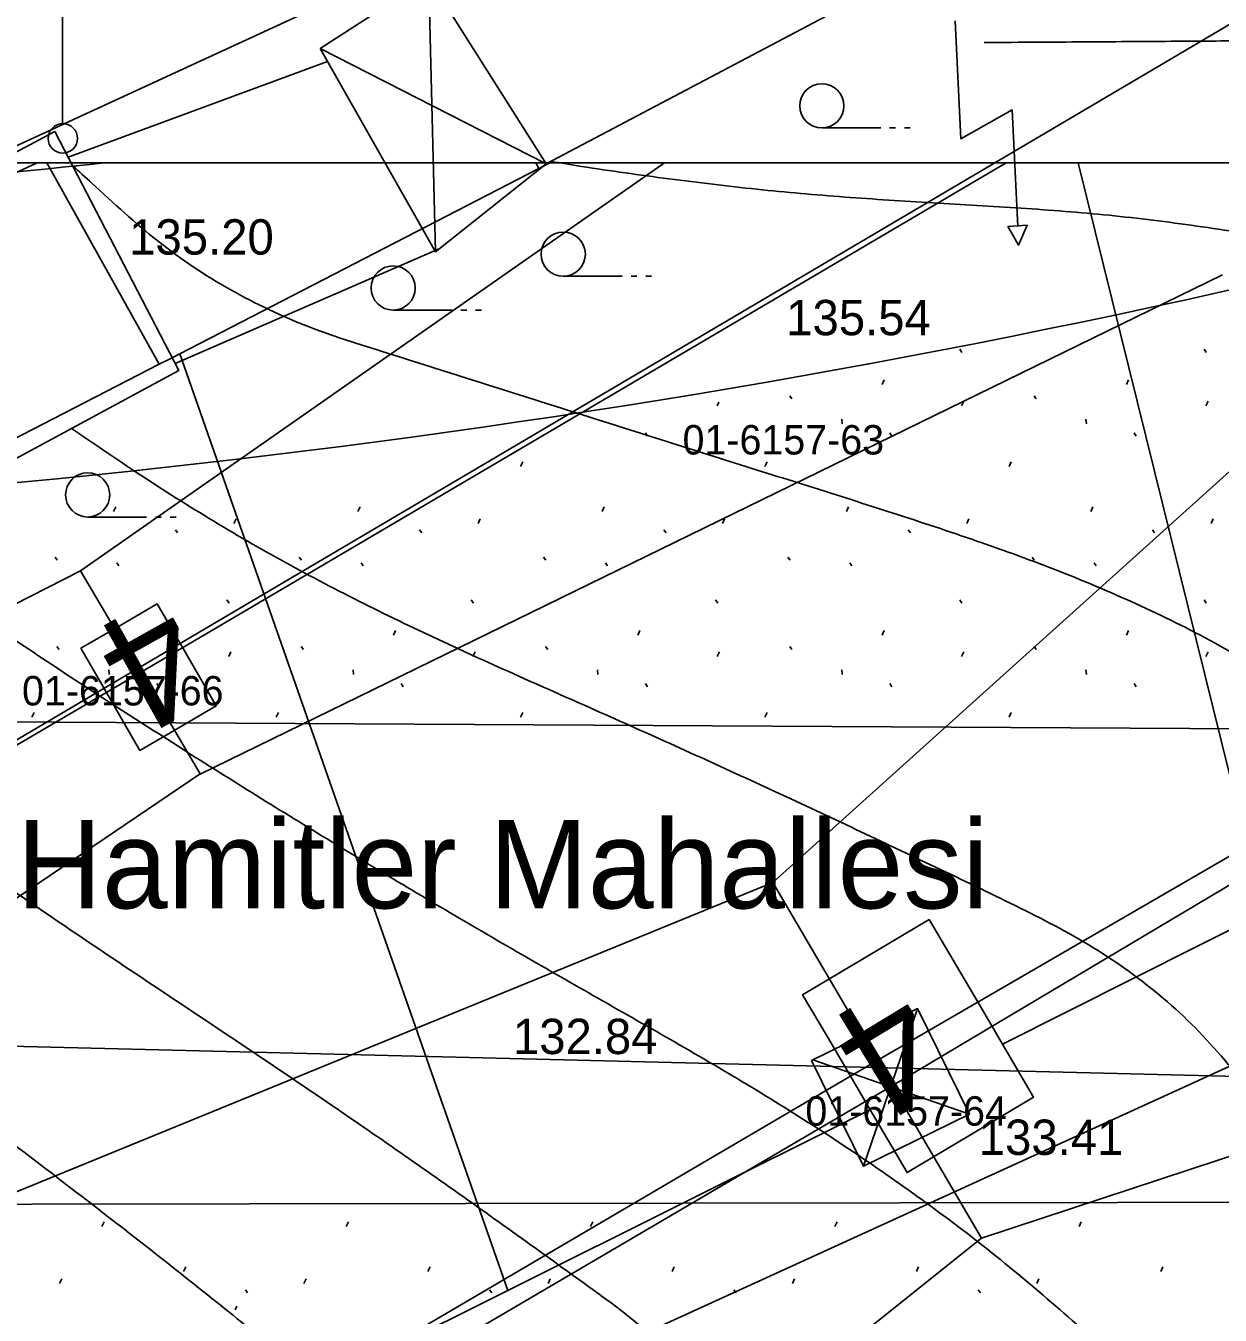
# Model space of a CAD drawing. Extents: x 412225 to 413380, y 4456471 to 4457189.
# Drawn here: x 413235.79 to 413276.33, y 4456932.61 to 4456976.38 of the extents above; entities that cross this region are included whole.
import ezdxf

# ---------------------------------------------------------------- set-up
doc = ezdxf.new("R2010")
doc.units = 0
for name, color, linetype in [('0_HALİHAZIR', 7, 'Continuous'), ('0_KADASTRO', 7, 'Continuous'), ('0_ÖNERİ_LEJAND', 7, 'Continuous'), ('Level 28', 7, 'Continuous'), ('Level 41', 7, 'Continuous'), ('Level 54', 7, 'Continuous'), ('Level 62', 7, 'Continuous')]:
    doc.layers.add(name, color=color, linetype=linetype)

msp = doc.modelspace()

# ---------------------------------------------------------------- linework, layer by layer
at = {"layer": '0_HALİHAZIR'}
for p, q in [((413237.033, 4456973.083), (413237.033, 4456978.083)), ((413249.469, 4456978.002), (413249.699, 4456968.709)), ((413253.456, 4456971.699), (413245.775, 4456975.61)), ((413262.81, 4456972.914), (413264.81, 4456972.914)), ((413265.11, 4456972.914), (413265.31, 4456972.914)), ((413265.61, 4456972.914), (413265.81, 4456972.914)), ((413254.031, 4456967.882), (413256.031, 4456967.882)), ((413256.331, 4456967.882), (413256.531, 4456967.882)), ((413256.831, 4456967.882), (413257.031, 4456967.882)), ((413248.255, 4456966.731), (413250.255, 4456966.731)), ((413250.555, 4456966.731), (413250.755, 4456966.731)), ((413251.055, 4456966.731), (413251.255, 4456966.731)), ((413237.887, 4456959.706), (413239.887, 4456959.706)), ((413240.187, 4456959.706), (413240.387, 4456959.706)), ((413240.687, 4456959.706), (413240.887, 4456959.706)), ((413264.227, 4456937.667), (413266.029, 4456942.954)), ((413262.507, 4456941.278), (413267.75, 4456939.454))]:
    msp.add_line(p, q, dxfattribs=at)
for points in [[(413116.331, 4456890.028), (413109.045, 4456905.121), (413108.991, 4456905.765), (413109.992, 4456907.421), (413126.015, 4456916.948), (413149.238, 4456931.044), (413182.504, 4456947.427), (413224.116, 4456967.077), (413251.948, 4456979.916), (413284.849, 4456997.867), (413288.746, 4456999.833), (413289.324, 4456999.738), (413290.714, 4456998.84), (413297.791, 4456990.684), (413298.627, 4456989.752), (413299.176, 4456988.774), (413299.696, 4456986.572), (413302.643, 4456956.644), (413306.199, 4456930.297), (413307.622, 4456924.066)], [(413308.439, 4456995.203), (413040.966, 4456837.39), (412966.32, 4456784.092)], [(413267.33, 4456976.548), (413267.523, 4456972.55), (413269.266, 4456973.529), (413269.462, 4456969.567)], [(413237.227, 4456971.923), (413246.026, 4456975.169)], [(413249.845, 4456968.826), (413240.853, 4456964.923)], [(413308.103, 4456965.941), (413265.175, 4456940.384), (413047.239, 4456812.664), (412821.475, 4456681.363)], [(413262.462, 4456941.256), (413266.052, 4456943.021), (413267.817, 4456939.431), (413264.227, 4456937.667), (413262.462, 4456941.256)]]:
    msp.add_lwpolyline(points, dxfattribs=at)
for points in [[(413262.398, 4456984.532), (413251.693, 4456978.677), (413251.289, 4456979.185), (413249.469, 4456978.002), (413253.456, 4456971.699), (413266.257, 4456978.458)], [(413245.775, 4456975.61), (413249.699, 4456968.709), (413253.456, 4456971.699), (413249.469, 4456978.002)], [(413236.778, 4456972.789), (413240.978, 4456964.683), (413231.364, 4456959.483), (413227.179, 4456967.696)], [(413269.126, 4456969.573), (413269.782, 4456969.61), (413269.483, 4456968.937), (413269.268, 4456969.321)]]:
    msp.add_lwpolyline(points, close=True, dxfattribs=at)
for centre, radius in [((413262.81, 4456973.664), 0.75), ((413237.043, 4456972.559), 0.5), ((413254.031, 4456968.632), 0.75), ((413248.255, 4456967.481), 0.75), ((413237.887, 4456960.456), 0.75)]:
    msp.add_circle(centre, radius, dxfattribs=at)
for points in [[(413301.88, 4456964.387), (413299.768, 4456965.768), (413297.828, 4456967.969), (413296.301, 4456970.527), (413295.004, 4456973.229), (413293.726, 4456975.941), (413292.26, 4456978.542), (413290.297, 4456980.645), (413287.92, 4456981.688), (413285.031, 4456981.852), (413282.058, 4456981.452), (413279.086, 4456981.042), (413276.113, 4456980.639), (413273.139, 4456980.251), (413270.685, 4456979.941)], [(413303.914, 4456947.222), (413302.794, 4456948.92), (413301.5, 4456951.625), (413300.339, 4456954.391), (413299.002, 4456957.075), (413297.449, 4456959.642), (413295.893, 4456962.207), (413294.335, 4456964.77), (413292.775, 4456967.333), (413291.257, 4456969.92), (413289.739, 4456972.508), (413287.924, 4456974.885), (413285.163, 4456975.937), (413282.166, 4456975.946), (413279.167, 4456975.884), (413276.167, 4456975.865), (413273.168, 4456975.845), (413270.168, 4456975.826), (413268.322, 4456975.814)], [(413286.857, 4456944.744), (413285.186, 4456947.233), (413283.371, 4456949.609), (413281.317, 4456951.77), (413279.005, 4456953.646), (413276.483, 4456955.245), (413273.815, 4456956.604), (413271.062, 4456957.788), (413268.251, 4456958.829), (413265.407, 4456959.781), (413262.549, 4456960.692), (413259.688, 4456961.596), (413256.828, 4456962.5), (413253.967, 4456963.404), (413251.107, 4456964.308), (413248.246, 4456965.213), (413245.402, 4456966.164), (413242.728, 4456967.426), (413240.282, 4456969.066), (413238.029, 4456971.039), (413237.376, 4456971.635)], [(413306.226, 4456930.182), (413305.73, 4456931.092), (413304.338, 4456933.749), (413302.961, 4456936.415), (413301.574, 4456939.075), (413300.179, 4456941.73), (413298.775, 4456944.382), (413297.365, 4456947.03), (413295.949, 4456949.674), (413294.496, 4456952.299), (413292.968, 4456954.878), (413291.328, 4456957.386), (413289.577, 4456959.82), (413287.735, 4456962.186), (413285.822, 4456964.496), (413283.683, 4456966.559), (413281.269, 4456968.075), (413278.482, 4456969.048), (413275.536, 4456969.585), (413272.561, 4456969.949), (413269.572, 4456970.191), (413266.578, 4456970.374), (413263.585, 4456970.57), (413260.598, 4456970.834), (413257.619, 4456971.187), (413254.65, 4456971.611), (413253.61, 4456971.779)], [(413290.552, 4456903.593), (413289.84, 4456904.862), (413289.158, 4456907.673), (413288.685, 4456910.597), (413287.763, 4456913.378), (413286.278, 4456915.946), (413284.506, 4456918.359), (413282.598, 4456920.673), (413280.636, 4456922.943), (413278.623, 4456925.165), (413276.557, 4456927.34), (413274.447, 4456929.472), (413272.281, 4456931.546), (413270.036, 4456933.531), (413267.703, 4456935.413), (413265.285, 4456937.187), (413262.8, 4456938.864), (413260.256, 4456940.45), (413257.668, 4456941.967), (413255.063, 4456943.455), (413252.461, 4456944.948), (413249.871, 4456946.462), (413247.295, 4456948), (413244.734, 4456949.561), (413242.187, 4456951.147), (413239.656, 4456952.756), (413237.138, 4456954.388), (413234.648, 4456956.06), (413232.207, 4456957.801), (413229.827, 4456959.625), (413227.507, 4456961.525), (413225.214, 4456963.46), (413222.749, 4456965.089), (413221.515, 4456965.848)], [(413299.159, 4456907.963), (413298.436, 4456909.769), (413297.28, 4456912.493), (413296.019, 4456915.196), (413294.469, 4456917.76), (413292.783, 4456920.235), (413290.981, 4456922.632), (413289.115, 4456924.981), (413287.229, 4456927.314), (413285.338, 4456929.643), (413283.459, 4456931.981), (413281.611, 4456934.344), (413279.826, 4456936.754), (413278.078, 4456939.191), (413276.242, 4456941.553), (413274.123, 4456943.599), (413271.688, 4456945.288), (413269.035, 4456946.681), (413266.331, 4456947.982), (413263.619, 4456949.263), (413260.901, 4456950.533), (413258.173, 4456951.782), (413255.436, 4456953.01), (413252.694, 4456954.227), (413249.963, 4456955.467), (413247.261, 4456956.768), (413244.605, 4456958.159), (413242.009, 4456959.659), (413239.479, 4456961.267), (413237.339, 4456962.715)], [(413255.81, 4456932.916), (413253.379, 4456934.673), (413250.939, 4456936.419), (413248.484, 4456938.143), (413246.013, 4456939.844), (413243.528, 4456941.524), (413241.034, 4456943.191), (413238.54, 4456944.859), (413236.056, 4456946.54), (413233.592, 4456948.252), (413231.165, 4456950.014), (413228.782, 4456951.835), (413226.437, 4456953.705), (413224.115, 4456955.605), (413223.359, 4456956.232)], [(413273.662, 4456894.67), (413272.14, 4456896.587), (413270.634, 4456899.181), (413269.166, 4456901.797), (413267.731, 4456904.432), (413266.338, 4456907.088), (413264.976, 4456909.761), (413263.604, 4456912.428), (413262.113, 4456915.026), (413260.378, 4456917.442), (413258.363, 4456919.636), (413256.137, 4456921.642), (413253.838, 4456923.569), (413251.526, 4456925.48), (413249.212, 4456927.391), (413246.895, 4456929.296), (413244.571, 4456931.193), (413242.236, 4456933.076), (413239.884, 4456934.939), (413237.513, 4456936.776), (413235.132, 4456938.601), (413232.755, 4456940.432), (413230.39, 4456942.277), (413228.032, 4456944.131), (413225.677, 4456945.99), (413223.328, 4456947.856), (413220.984, 4456949.728), (413218.644, 4456951.606), (413217.055, 4456952.884)], [(413267.578, 4456890.629), (413266.137, 4456893.169), (413264.57, 4456895.727), (413262.986, 4456898.274), (413261.381, 4456900.809), (413259.754, 4456903.329), (413258.101, 4456905.833), (413256.391, 4456908.296), (413254.56, 4456910.665), (413252.577, 4456912.906), (413250.459, 4456915.027), (413248.27, 4456917.078), (413246.052, 4456919.099), (413243.823, 4456921.106), (413241.59, 4456923.11), (413239.361, 4456925.118), (413237.144, 4456927.138), (413234.946, 4456929.181), (413232.757, 4456931.232), (413230.546, 4456933.257), (413228.297, 4456935.241), (413226.011, 4456937.184), (413223.709, 4456939.107), (413221.392, 4456941.013), (413219.062, 4456942.903), (413216.722, 4456944.78), (413214.374, 4456946.647), (413212.019, 4456948.506), (413211.031, 4456949.282)], [(413261.571, 4456886.638), (413261.004, 4456888.007), (413259.482, 4456890.566), (413257.716, 4456892.991), (413255.892, 4456895.372), (413254.026, 4456897.72), (413252.118, 4456900.035), (413250.173, 4456902.319), (413248.205, 4456904.582), (413246.209, 4456906.822), (413244.179, 4456909.03), (413242.115, 4456911.207), (413240.027, 4456913.362), (413237.932, 4456915.508), (413235.836, 4456917.655), (413233.741, 4456919.803), (413231.648, 4456921.952), (413229.556, 4456924.102), (413227.463, 4456926.251), (413225.353, 4456928.383), (413223.2, 4456930.471), (413220.998, 4456932.507), (413218.753, 4456934.497), (413216.485, 4456936.46), (413214.192, 4456938.395), (413211.871, 4456940.295), (413209.523, 4456942.162), (413207.153, 4456944.001), (413204.772, 4456945.826), (413204.514, 4456946.022)], [(413246.707, 4456878.454), (413246.536, 4456879.066), (413245.323, 4456881.575), (413243.396, 4456883.871), (413241.538, 4456886.226), (413239.693, 4456888.592), (413237.877, 4456890.979), (413236.108, 4456893.402), (413234.378, 4456895.852), (413232.652, 4456898.305), (413230.882, 4456900.727), (413229.029, 4456903.084), (413227.095, 4456905.375), (413225.095, 4456907.61), (413223.064, 4456909.818), (413221.019, 4456912.014), (413218.968, 4456914.202), (413216.908, 4456916.383), (413214.838, 4456918.555), (413212.754, 4456920.713), (413210.647, 4456922.848), (413208.513, 4456924.956), (413206.351, 4456927.036), (413204.168, 4456929.093), (413201.965, 4456931.13), (413199.729, 4456933.129), (413197.42, 4456935.039), (413195.014, 4456936.821), (413192.532, 4456938.503), (413191.11, 4456939.425)], [(413281.524, 4456899.009), (413281.353, 4456899.194), (413280.216, 4456901.28), (413280.014, 4456904.157), (413279.968, 4456907.093), (413279.288, 4456909.898), (413277.861, 4456912.458), (413276.028, 4456914.817), (413274.003, 4456917.029), (413271.914, 4456919.181), (413269.763, 4456921.271), (413267.552, 4456923.297), (413265.284, 4456925.259), (413262.973, 4456927.172), (413260.638, 4456929.054), (413258.295, 4456930.928), (413255.952, 4456932.802), (413255.81, 4456932.916)]]:
    msp.add_spline(points, degree=3, dxfattribs=at)
at = {"layer": '0_KADASTRO'}
for points in [[(413293.288, 4456991.864), (413294.584, 4456992.471), (413302.218, 4456957.445), (413277.818, 4456946.269), (413271.507, 4456971.728)], [(413236.5, 4456971.728), (413240.317, 4456964.89), (413230.975, 4456960.087), (413227.397, 4456967.269), (413227.237, 4456967.591), (413236.178, 4456971.728)], [(413236.178, 4456971.728), (413236.5, 4456971.728)], [(413253.097, 4456971.728), (413253.206, 4456971.533), (413241.018, 4456965.251), (413240.688, 4456965.081), (413240.317, 4456964.89), (413236.5, 4456971.728)], [(413271.507, 4456971.728), (413277.818, 4456946.269), (413268.942, 4456941.81), (413268.225, 4456943.029), (413266.451, 4456946.047), (413264.303, 4456944.768), (413262.154, 4456943.489), (413262.996, 4456942.057), (413263.928, 4456940.472), (413264.449, 4456939.586), (413264.257, 4456939.49), (413252.151, 4456933.45), (413241.018, 4456965.251), (413253.206, 4456971.533), (413253.571, 4456971.728)], [(413253.097, 4456971.728), (413253.571, 4456971.728)], [(413253.571, 4456971.728), (413253.206, 4456971.533), (413253.097, 4456971.728)], [(413307.423, 4456907.33), (413289.813, 4456897.503), (413272.453, 4456887.807), (413272.186, 4456887.656), (413267.668, 4456885.105), (413244.91, 4456926.572), (413304.095, 4456953.593), (413307.752, 4456936.035)]]:
    msp.add_lwpolyline(points, dxfattribs=at)
for points in [[(413212.288, 4456950.42), (413213.147, 4456950.865), (413222.157, 4456955.53), (413225.694, 4456957.358), (413230.975, 4456960.087), (413240.317, 4456964.89), (413240.688, 4456965.081), (413241.018, 4456965.251), (413252.151, 4456933.45), (413243.637, 4456929.202), (413227.203, 4456920.401)], [(413237.657, 4456955.249), (413238.953, 4456956.004), (413240.249, 4456956.759), (413241.25, 4456955.027), (413242.25, 4456953.295), (413240.954, 4456952.54), (413239.658, 4456951.785), (413238.657, 4456953.517)], [(413237.657, 4456955.249), (413238.953, 4456956.004), (413240.249, 4456956.759), (413241.25, 4456955.027), (413242.25, 4456953.295), (413240.954, 4456952.54), (413239.658, 4456951.785), (413238.657, 4456953.517)], [(413262.154, 4456943.489), (413264.303, 4456944.768), (413266.451, 4456946.047), (413268.225, 4456943.029), (413268.942, 4456941.81), (413269.999, 4456940.012), (413267.85, 4456938.733), (413265.702, 4456937.454), (413264.515, 4456939.474), (413264.449, 4456939.586), (413263.928, 4456940.472), (413262.996, 4456942.057)]]:
    msp.add_lwpolyline(points, close=True, dxfattribs=at)
at = {"layer": '0_ÖNERİ_LEJAND'}
msp.add_lwpolyline([(412842.84, 4457151.85), (413293.288, 4457151.85), (413293.288, 4456971.728), (412842.84, 4456971.728)], close=True, dxfattribs=at)
at = {"layer": 'Level 28'}
msp.add_lwpolyline([(413199.14, 4456936.322), (413280.207, 4456936.444)], dxfattribs=at)
at = {"layer": 'Level 41'}
for p, q in [((413267.495, 4456965.401), (413267.566, 4456965.294)), ((413275.788, 4456965.401), (413275.859, 4456965.294)), ((413264.854, 4456964.208), (413264.925, 4456964.367)), ((413273.147, 4456964.208), (413273.218, 4456964.367)), ((413261.725, 4456963.824), (413261.796, 4456963.717)), ((413270.018, 4456963.824), (413270.089, 4456963.717)), ((413259.26, 4456963.479), (413259.315, 4456963.601)), ((413267.553, 4456963.479), (413267.625, 4456963.639)), ((413275.846, 4456963.479), (413275.918, 4456963.639)), ((413263.483, 4456963.033), (413263.501, 4456962.873)), ((413271.776, 4456963.033), (413271.794, 4456962.873)), ((413256.82, 4456962.563), (413256.89, 4456962.456)), ((413265.113, 4456962.563), (413265.183, 4456962.456)), ((413273.406, 4456962.563), (413273.476, 4456962.456)), ((413252.583, 4456961.419), (413252.655, 4456961.579)), ((413260.876, 4456961.419), (413260.948, 4456961.579)), ((413269.169, 4456961.419), (413269.241, 4456961.579)), ((413238.769, 4456959.889), (413238.839, 4456960.049)), ((413247.062, 4456959.889), (413247.132, 4456960.049)), ((413255.355, 4456959.889), (413255.425, 4456960.049)), ((413263.648, 4456959.889), (413263.718, 4456960.049)), ((413271.941, 4456959.889), (413272.011, 4456960.049)), ((413242.852, 4456959.481), (413242.923, 4456959.641)), ((413251.145, 4456959.481), (413251.216, 4456959.641)), ((413259.438, 4456959.481), (413259.509, 4456959.641)), ((413267.731, 4456959.481), (413267.802, 4456959.641)), ((413276.024, 4456959.481), (413276.095, 4456959.641)), ((413240.864, 4456959.273), (413240.935, 4456959.167)), ((413249.157, 4456959.273), (413249.228, 4456959.167)), ((413257.45, 4456959.273), (413257.521, 4456959.167)), ((413265.743, 4456959.273), (413265.814, 4456959.167)), ((413274.036, 4456959.273), (413274.107, 4456959.167)), ((413236.779, 4456958.344), (413236.85, 4456958.237)), ((413238.878, 4456958.152), (413238.949, 4456958.045)), ((413245.072, 4456958.344), (413245.143, 4456958.237)), ((413247.171, 4456958.152), (413247.242, 4456958.045)), ((413253.365, 4456958.344), (413253.436, 4456958.237)), ((413255.464, 4456958.152), (413255.535, 4456958.045)), ((413261.658, 4456958.344), (413261.729, 4456958.237)), ((413263.757, 4456958.152), (413263.828, 4456958.045)), ((413269.951, 4456958.344), (413270.022, 4456958.237)), ((413272.05, 4456958.152), (413272.121, 4456958.045)), ((413242.616, 4456956.891), (413242.687, 4456956.784)), ((413250.909, 4456956.891), (413250.98, 4456956.784)), ((413259.202, 4456956.891), (413259.273, 4456956.784)), ((413267.495, 4456956.891), (413267.566, 4456956.784)), ((413275.788, 4456956.891), (413275.859, 4456956.784)), ((413239.975, 4456955.698), (413240.046, 4456955.857)), ((413248.268, 4456955.698), (413248.339, 4456955.857)), ((413256.561, 4456955.698), (413256.632, 4456955.857)), ((413264.854, 4456955.698), (413264.925, 4456955.857)), ((413273.147, 4456955.698), (413273.218, 4456955.857)), ((413236.846, 4456955.314), (413236.917, 4456955.207)), ((413242.674, 4456954.969), (413242.746, 4456955.129)), ((413245.139, 4456955.314), (413245.21, 4456955.207)), ((413250.967, 4456954.969), (413251.039, 4456955.129)), ((413253.432, 4456955.314), (413253.503, 4456955.207)), ((413259.26, 4456954.969), (413259.332, 4456955.129)), ((413261.725, 4456955.314), (413261.796, 4456955.207)), ((413267.553, 4456954.969), (413267.625, 4456955.129)), ((413270.018, 4456955.314), (413270.089, 4456955.207)), ((413275.846, 4456954.969), (413275.918, 4456955.129)), ((413238.604, 4456954.523), (413238.622, 4456954.363)), ((413246.897, 4456954.523), (413246.915, 4456954.363)), ((413255.19, 4456954.523), (413255.208, 4456954.363)), ((413263.483, 4456954.523), (413263.501, 4456954.363)), ((413271.776, 4456954.523), (413271.794, 4456954.363)), ((413240.234, 4456954.053), (413240.304, 4456953.946)), ((413248.527, 4456954.053), (413248.597, 4456953.946)), ((413256.82, 4456954.053), (413256.89, 4456953.946)), ((413265.113, 4456954.053), (413265.183, 4456953.946)), ((413273.406, 4456954.053), (413273.476, 4456953.946)), ((413235.997, 4456952.909), (413236.069, 4456953.069)), ((413244.29, 4456952.909), (413244.362, 4456953.069)), ((413252.583, 4456952.909), (413252.655, 4456953.069)), ((413260.876, 4456952.909), (413260.948, 4456953.069)), ((413269.169, 4456952.909), (413269.241, 4456953.069)), ((413238.373, 4456935.62), (413238.445, 4456935.78)), ((413246.666, 4456935.62), (413246.738, 4456935.78)), ((413254.959, 4456935.62), (413255.031, 4456935.78)), ((413263.252, 4456935.62), (413263.324, 4456935.78)), ((413271.545, 4456935.62), (413271.617, 4456935.78)), ((413241.145, 4456934.09), (413241.215, 4456934.25)), ((413249.438, 4456934.09), (413249.508, 4456934.25)), ((413257.731, 4456934.09), (413257.801, 4456934.25)), ((413266.024, 4456934.09), (413266.094, 4456934.25)), ((413274.317, 4456934.09), (413274.387, 4456934.25)), ((413236.935, 4456933.682), (413237.006, 4456933.842)), ((413245.228, 4456933.682), (413245.299, 4456933.842)), ((413253.521, 4456933.682), (413253.592, 4456933.842)), ((413261.814, 4456933.682), (413261.885, 4456933.842)), ((413270.107, 4456933.682), (413270.178, 4456933.842)), ((413243.24, 4456933.474), (413243.311, 4456933.368)), ((413251.533, 4456933.474), (413251.604, 4456933.368)), ((413259.826, 4456933.474), (413259.897, 4456933.368)), ((413268.119, 4456933.474), (413268.19, 4456933.368)), ((413242.893, 4456932.794), (413242.945, 4456932.913))]:
    msp.add_line(p, q, dxfattribs=at)
at = {"layer": 'Level 54'}
for p, q in [((413237.647, 4456957.878), (413257.473, 4456971.728)), ((413237.647, 4456957.878), (413257.473, 4456971.728)), ((413237.647, 4456957.878), (413257.473, 4456971.728)), ((413261.145, 4456947.298), (413288.267, 4456971.728)), ((413261.145, 4456947.298), (413288.267, 4456971.728)), ((413261.145, 4456947.298), (413288.267, 4456971.728)), ((413241.704, 4456950.982), (413276.408, 4456967.929)), ((413241.704, 4456950.982), (413276.408, 4456967.929)), ((413241.704, 4456950.982), (413276.408, 4456967.929)), ((413184.978, 4456931.155), (413237.647, 4456957.878)), ((413198.137, 4456937.832), (413237.647, 4456957.878)), ((413198.137, 4456937.832), (413237.647, 4456957.878)), ((413237.647, 4456957.878), (413239.677, 4456954.431)), ((413241.707, 4456950.983), (413239.677, 4456954.431)), ((413241.707, 4456950.983), (413195.132, 4456919.489)), ((413241.707, 4456950.983), (413219.168, 4456935.742)), ((413241.707, 4456950.983), (413219.168, 4456935.742)), ((413261.145, 4456947.298), (413202.236, 4456923.211)), ((413261.145, 4456947.298), (413230.202, 4456934.646)), ((413261.145, 4456947.298), (413230.202, 4456934.646)), ((413261.145, 4456947.298), (413268.232, 4456935.225)), ((413261.145, 4456947.298), (413268.232, 4456935.225)), ((413261.145, 4456947.298), (413268.232, 4456935.225)), ((413305.157, 4456947.388), (413268.232, 4456935.225)), ((413305.157, 4456947.388), (413268.232, 4456935.225)), ((413305.157, 4456947.388), (413268.232, 4456935.225)), ((413268.232, 4456935.225), (413218.485, 4456895.526)), ((413268.232, 4456935.225), (413263.376, 4456931.35)), ((413268.232, 4456935.225), (413263.376, 4456931.35))]:
    msp.add_line(p, q, dxfattribs=at)
for points in [[(413269.062, 4456971.728), (413239.677, 4456954.431), (413040.614, 4456837.658)], [(413269.062, 4456971.728), (413239.677, 4456954.431), (413209.462, 4456936.706)], [(413269.062, 4456971.728), (413239.677, 4456954.431), (413209.462, 4456936.706)], [(413046.364, 4456813.097), (413264.689, 4456941.261), (413308.102, 4456966.436)], [(413250.06, 4456932.673), (413264.689, 4456941.261), (413308.102, 4456966.436)], [(413250.06, 4456932.673), (413264.689, 4456941.261), (413308.102, 4456966.436)]]:
    msp.add_lwpolyline(points, dxfattribs=at)
at = {"layer": 'Level 62'}
for p, q in [((413287.601, 4456952.452), (413206.803, 4456952.909)), ((413276.956, 4456940.715), (413205.575, 4456942.481))]:
    msp.add_line(p, q, dxfattribs=at)
for radius, start, end in [(320.249, 270.66791, 276.11568), (330.749, 270.59334, 284.05458)]:
    msp.add_arc((413204.323, 4457290.154), radius, start, end, dxfattribs=at)

# ---------------------------------------------------------------- texts
at = {"layer": '0_HALİHAZIR'}
for s, height, p in [('135.20 ', 1.2, (413239.297, 4456968.615)), ('135.54 ', 1.2, (413261.6, 4456965.877)), ('Hamitler Mahallesi', 3, (413235.476, 4456946.422)), ('132.84 ', 1.2, (413252.323, 4456941.474)), ('133.41 ', 1.2, (413268.136, 4456938.051))]:
    msp.add_text(s, height=height, dxfattribs=at).set_placement(p)
at = {"layer": '0_KADASTRO'}
for s, p in [('01-6157-63', (413258.081, 4456961.829)), ('01-6157-63', (413258.081, 4456961.829)), ('01-6157-66', (413235.659, 4456953.31)), ('01-6157-66', (413235.659, 4456953.31)), ('01-6157-64', (413262.25, 4456939.043)), ('01-6157-64', (413262.25, 4456939.043))]:
    msp.add_text(s, height=1, dxfattribs=at).set_placement(p)
at = {"layer": 'Level 54'}
for rotation, p in [(209.2071, (413240.447, 4456957.153)), (211.2293, (413265.362, 4456944.008)), (211.2293, (413265.362, 4456944.008)), (211.2293, (413265.362, 4456944.008))]:
    msp.add_text('4', height=4, rotation=rotation, dxfattribs=at).set_placement(p)

doc.saveas('drawing.dxf')
